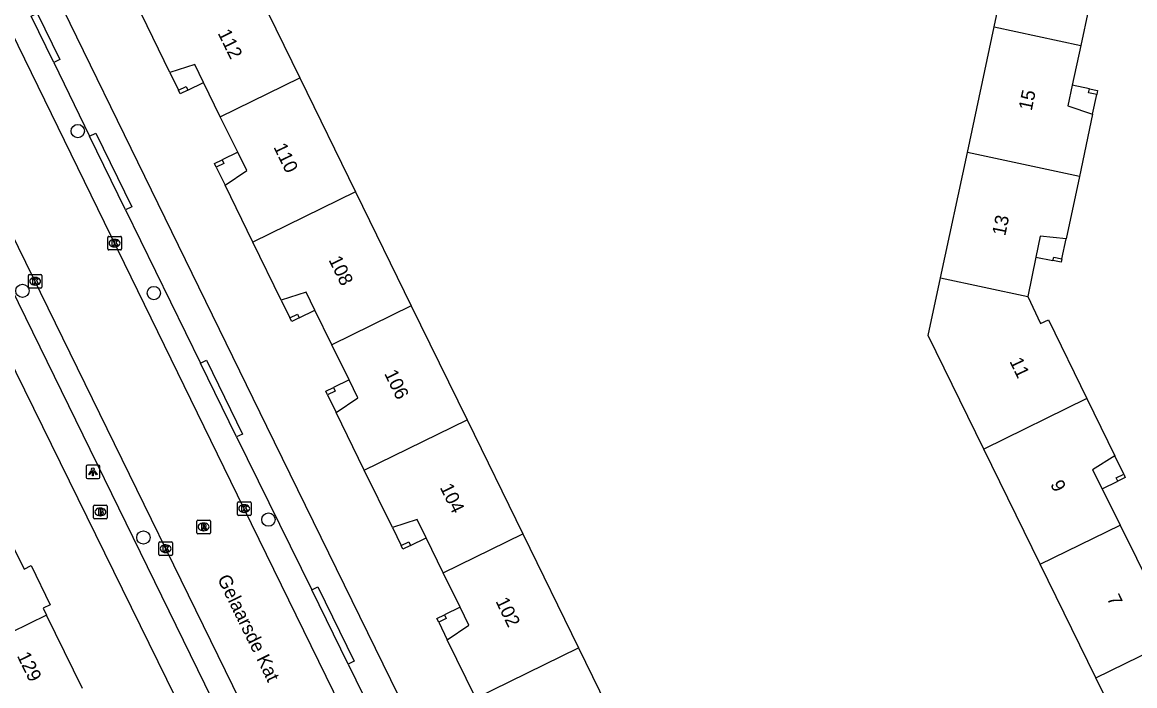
# Model space of a CAD drawing. Extents: x 160457 to 162082, y 388340 to 389736.
# Drawn here: x 161331.4 to 161413.1, y 388681.9 to 388730.6 of the extents above; entities that cross this region are included whole.
import ezdxf

# ---------------------------------------------------------------- set-up
doc = ezdxf.new("R2010")
doc.units = 0
for name, color, linetype in [('IMGEO_Boom', 7, 'Continuous'), ('IMGEO_Brandkraan', 7, 'Continuous'), ('IMGEO_Kolk', 7, 'Continuous'), ('IMGEO_Lichtpunt', 7, 'Continuous'), ('IMGEO_Openbare_ruimte_label', 7, 'Continuous'), ('IMGEO_Pand', 7, 'Continuous'), ('IMGEO_Pand_nummerreeks', 7, 'Continuous'), ('IMGEO_Pand_overbouw', 7, 'Continuous'), ('IMGEO_Rijbaan_lokaal_gesloten', 7, 'Continuous'), ('IMGEO_Rioolput', 7, 'Continuous'), ('IMGEO_Voetpad_open', 7, 'Continuous')]:
    doc.layers.add(name, color=color, linetype=linetype)

msp = doc.modelspace()

# ---------------------------------------------------------------- linework, layer by layer
at = {"layer": 'IMGEO_Boom'}
for centre in [(161335.491, 388722.654), (161331.422, 388710.916), (161341.08, 388710.758), (161349.497, 388694.11), (161340.309, 388692.797)]:
    msp.add_circle(centre, 0.489, dxfattribs=at)
at = {"layer": 'IMGEO_Brandkraan'}
for p, q in [((161336.654, 388694.248), (161336.654, 388695.1)), ((161336.729, 388695.174), (161337.581, 388695.174)), ((161337.142, 388694.954), (161337.167, 388694.954)), ((161337.655, 388695.1), (161337.655, 388694.248)), ((161337.581, 388694.174), (161336.729, 388694.174)), ((161337.165, 388694.394), (161337.14, 388694.394))]:
    msp.add_line(p, q, dxfattribs=at)
for points in [[(161336.654, 388694.248), (161336.654, 388695.1)], [(161336.729, 388695.174), (161337.581, 388695.174)], [(161337.002, 388694.874), (161337.002, 388694.474), (161337.215, 388694.474)], [(161337.233, 388694.874), (161337.002, 388694.874)], [(161337.655, 388695.1), (161337.655, 388694.248)], [(161337.581, 388694.174), (161336.729, 388694.174)], [(161337.181, 388694.793), (161337.127, 388694.793), (161337.127, 388694.717)], [(161337.127, 388694.717), (161337.18, 388694.717)], [(161337.189, 388694.641), (161337.127, 388694.641), (161337.127, 388694.56)], [(161337.127, 388694.56), (161337.189, 388694.56)]]:
    msp.add_lwpolyline(points, dxfattribs=at)
for centre, radius, start, end in [((161336.731, 388695.098), 0.0765, 91.55205, 178.44795), ((161336.731, 388695.098), 0.0765, 91.55205, 178.44795), ((161337.237, 388694.729), 0.145, 59.4692, 91.53667), ((161337.579, 388695.098), 0.0765, 1.55205, 88.44795), ((161337.579, 388695.098), 0.0765, 1.55205, 88.44795), ((161336.731, 388694.25), 0.0765, 181.55205, 268.44795), ((161336.731, 388694.25), 0.0765, 181.55205, 268.44795), ((161337.182, 388694.755), 0.0379, 267.82845, 90.93552), ((161337.19, 388694.6), 0.0404, 269.87594, 90.50774), ((161337.221, 388694.725), 0.251, 268.66757, 293.53466), ((161337.262, 388694.776), 0.0922, 285.51372, 58.15012), ((161337.267, 388694.584), 0.105, 301.31148, 78.98903), ((161337.579, 388694.25), 0.0765, 271.55205, 358.44795), ((161337.579, 388694.25), 0.0765, 271.55205, 358.44795)]:
    msp.add_arc(centre, radius, start, end, dxfattribs=at)
for centre, major_axis, ratio, start_param, end_param in [((161337.141, 388694.674), (-0.387, 0.002), 0.722429, 4.712389, 7.853982), ((161337.166, 388694.674), (-0.39, 0.002), 0.717154, 1.570796, 4.712389)]:
    msp.add_ellipse(centre, major_axis=major_axis, ratio=ratio, start_param=start_param, end_param=end_param, dxfattribs=at)
at = {"layer": 'IMGEO_Kolk'}
for p, q in [((161337.691, 388713.994), (161337.691, 388714.846)), ((161337.766, 388714.92), (161338.618, 388714.92)), ((161338.179, 388714.7), (161338.204, 388714.7)), ((161338.692, 388714.846), (161338.692, 388713.994)), ((161338.618, 388713.92), (161337.766, 388713.92)), ((161338.202, 388714.14), (161338.177, 388714.14)), ((161331.859, 388711.192), (161331.859, 388712.044)), ((161331.934, 388712.118), (161332.786, 388712.118)), ((161332.86, 388712.044), (161332.86, 388711.192)), ((161332.37, 388711.338), (161332.345, 388711.338)), ((161332.347, 388711.898), (161332.372, 388711.898)), ((161332.786, 388711.118), (161331.934, 388711.118)), ((161347.216, 388694.498), (161347.216, 388695.35)), ((161347.291, 388695.424), (161348.143, 388695.424)), ((161347.704, 388695.204), (161347.729, 388695.204)), ((161348.217, 388695.35), (161348.217, 388694.498)), ((161348.143, 388694.424), (161347.291, 388694.424)), ((161347.727, 388694.644), (161347.702, 388694.644)), ((161341.52, 388692.478), (161342.372, 388692.478)), ((161341.445, 388691.552), (161341.445, 388692.404)), ((161341.956, 388691.698), (161341.931, 388691.698)), ((161341.933, 388692.258), (161341.958, 388692.258)), ((161342.446, 388692.404), (161342.446, 388691.552)), ((161342.372, 388691.478), (161341.52, 388691.478))]:
    msp.add_line(p, q, dxfattribs=at)
for points in [[(161337.691, 388713.994), (161337.691, 388714.846)], [(161337.766, 388714.92), (161338.618, 388714.92)], [(161338.012, 388714.62), (161338.135, 388714.62), (161338.135, 388714.469), (161338.265, 388714.62), (161338.429, 388714.62), (161338.283, 388714.469), (161338.436, 388714.22), (161338.284, 388714.22), (161338.199, 388714.384), (161338.135, 388714.317), (161338.135, 388714.22), (161338.012, 388714.22), (161338.012, 388714.62)], [(161338.692, 388714.846), (161338.692, 388713.994)], [(161338.618, 388713.92), (161337.766, 388713.92)], [(161331.859, 388711.192), (161331.859, 388712.044)], [(161331.934, 388712.118), (161332.786, 388712.118)], [(161332.86, 388712.044), (161332.86, 388711.192)], [(161332.18, 388711.818), (161332.303, 388711.818), (161332.303, 388711.667), (161332.433, 388711.818), (161332.597, 388711.818), (161332.451, 388711.667), (161332.604, 388711.418), (161332.452, 388711.418), (161332.367, 388711.582), (161332.303, 388711.515), (161332.303, 388711.418), (161332.18, 388711.418), (161332.18, 388711.818)], [(161332.786, 388711.118), (161331.934, 388711.118)], [(161347.216, 388694.498), (161347.216, 388695.35)], [(161347.291, 388695.424), (161348.143, 388695.424)], [(161347.537, 388695.124), (161347.66, 388695.124), (161347.66, 388694.973), (161347.79, 388695.124), (161347.954, 388695.124), (161347.808, 388694.973), (161347.961, 388694.724), (161347.809, 388694.724), (161347.724, 388694.888), (161347.66, 388694.821), (161347.66, 388694.724), (161347.537, 388694.724), (161347.537, 388695.124)], [(161348.217, 388695.35), (161348.217, 388694.498)], [(161348.143, 388694.424), (161347.291, 388694.424)], [(161341.52, 388692.478), (161342.372, 388692.478)], [(161341.445, 388691.552), (161341.445, 388692.404)], [(161341.766, 388692.178), (161341.889, 388692.178), (161341.889, 388692.027), (161342.019, 388692.178), (161342.183, 388692.178), (161342.037, 388692.027), (161342.19, 388691.778), (161342.038, 388691.778), (161341.953, 388691.942), (161341.889, 388691.875), (161341.889, 388691.778), (161341.766, 388691.778), (161341.766, 388692.178)], [(161342.446, 388692.404), (161342.446, 388691.552)], [(161342.372, 388691.478), (161341.52, 388691.478)]]:
    msp.add_lwpolyline(points, dxfattribs=at)
for centre, start, end in [((161337.768, 388714.844), 91.55205, 178.44795), ((161337.768, 388714.844), 91.55205, 178.44795), ((161338.616, 388714.844), 1.55205, 88.44795), ((161338.616, 388714.844), 1.55205, 88.44795), ((161337.768, 388713.996), 181.55205, 268.44795), ((161337.768, 388713.996), 181.55205, 268.44795), ((161338.616, 388713.996), 271.55205, 358.44795), ((161338.616, 388713.996), 271.55205, 358.44795), ((161331.936, 388712.042), 91.55205, 178.44795), ((161331.936, 388712.042), 91.55205, 178.44795), ((161332.784, 388712.042), 1.55205, 88.44795), ((161332.784, 388712.042), 1.55205, 88.44795), ((161331.936, 388711.194), 181.55205, 268.44795), ((161331.936, 388711.194), 181.55205, 268.44795), ((161332.784, 388711.194), 271.55205, 358.44795), ((161332.784, 388711.194), 271.55205, 358.44795), ((161347.293, 388695.348), 91.55205, 178.44795), ((161347.293, 388695.348), 91.55205, 178.44795), ((161348.141, 388695.348), 1.55205, 88.44795), ((161348.141, 388695.348), 1.55205, 88.44795), ((161347.293, 388694.5), 181.55205, 268.44795), ((161347.293, 388694.5), 181.55205, 268.44795), ((161348.141, 388694.5), 271.55205, 358.44795), ((161348.141, 388694.5), 271.55205, 358.44795), ((161341.522, 388692.402), 91.55205, 178.44795), ((161341.522, 388692.402), 91.55205, 178.44795), ((161342.37, 388692.402), 1.55205, 88.44795), ((161342.37, 388692.402), 1.55205, 88.44795), ((161341.522, 388691.554), 181.55205, 268.44795), ((161341.522, 388691.554), 181.55205, 268.44795), ((161342.37, 388691.554), 271.55205, 358.44795), ((161342.37, 388691.554), 271.55205, 358.44795)]:
    msp.add_arc(centre, 0.0765, start, end, dxfattribs=at)
for centre, major_axis, ratio, start_param, end_param in [((161338.178, 388714.42), (-0.387, 0.002), 0.722429, 4.712389, 7.853982), ((161338.203, 388714.42), (-0.39, 0.002), 0.717154, 1.570796, 4.712389), ((161332.346, 388711.618), (-0.387, 0.002), 0.722429, 4.712389, 7.853982), ((161332.371, 388711.618), (-0.39, 0.002), 0.717154, 1.570796, 4.712389), ((161347.703, 388694.924), (-0.387, 0.002), 0.722429, 4.712389, 7.853982), ((161347.728, 388694.924), (-0.39, 0.002), 0.717154, 1.570796, 4.712389), ((161341.932, 388691.978), (-0.387, 0.002), 0.722429, 4.712389, 7.853982), ((161341.957, 388691.978), (-0.39, 0.002), 0.717154, 1.570796, 4.712389)]:
    msp.add_ellipse(centre, major_axis=major_axis, ratio=ratio, start_param=start_param, end_param=end_param, dxfattribs=at)
at = {"layer": 'IMGEO_Lichtpunt'}
for p, q in [((161336.106, 388698.024), (161336.106, 388697.217)), ((161336.106, 388698.024), (161336.106, 388697.217)), ((161337.008, 388698.119), (161336.2, 388698.119)), ((161337.008, 388698.119), (161336.2, 388698.119)), ((161337.102, 388697.217), (161337.102, 388698.024)), ((161337.102, 388697.217), (161337.102, 388698.024)), ((161336.2, 388697.123), (161337.008, 388697.123)), ((161336.2, 388697.123), (161337.008, 388697.123))]:
    msp.add_line(p, q, dxfattribs=at)
for points in [[(161336.48, 388697.688), (161336.519, 388697.66), (161336.331, 388697.398), (161336.293, 388697.425), (161336.48, 388697.688)], [(161336.582, 388697.64), (161336.629, 388697.64), (161336.629, 388697.318), (161336.582, 388697.318), (161336.582, 388697.64)], [(161336.692, 388697.66), (161336.73, 388697.687), (161336.917, 388697.425), (161336.878, 388697.397), (161336.692, 388697.66)]]:
    msp.add_lwpolyline(points, dxfattribs=at)
msp.add_circle((161336.605, 388697.822), 0.0994, dxfattribs=at)
for centre, start, end in [((161336.2, 388698.024), 90, 180), ((161336.2, 388698.024), 90, 180), ((161337.008, 388698.024), 0, 90), ((161337.008, 388698.024), 0, 90), ((161336.2, 388697.217), 180, 270), ((161336.2, 388697.217), 180, 270), ((161337.008, 388697.217), 270, 0), ((161337.008, 388697.217), 270, 360)]:
    msp.add_arc(centre, 0.0946, start, end, dxfattribs=at)
at = {"layer": 'IMGEO_Pand'}
for points in [[(161402.802, 388730.301), (161404.74, 388739.399)], [(161412.965, 388737.647), (161411.959, 388732.925), (161410.058, 388733.119), (161409.733, 388731.592), (161409.169, 388728.944)], [(161347.715, 388734.938), (161351.808, 388726.563)], [(161345.963, 388723.707), (161344.727, 388726.227), (161344.081, 388727.544), (161342.256, 388726.952), (161340.161, 388731.246)], [(161400.84, 388721.09), (161402.802, 388730.301)], [(161402.802, 388730.301), (161409.169, 388728.944)], [(161409.169, 388728.944), (161408.549, 388726.029), (161408.224, 388724.504), (161410.037, 388723.891), (161409.069, 388719.323)], [(161343.018, 388725.389), (161342.886, 388725.658), (161343.443, 388725.931), (161343.575, 388725.661), (161343.018, 388725.389)], [(161345.963, 388723.707), (161351.808, 388726.563)], [(161351.808, 388726.563), (161355.9, 388718.189)], [(161409.741, 388725.461), (161409.806, 388725.763), (161410.407, 388725.634), (161410.343, 388725.332), (161409.741, 388725.461)], [(161348.351, 388714.5), (161346.31, 388718.672), (161347.902, 388719.753), (161347.241, 388721.1), (161345.963, 388723.707)], [(161398.876, 388711.875), (161400.84, 388721.09)], [(161409.069, 388719.323), (161400.84, 388721.09)], [(161345.664, 388719.993), (161345.532, 388720.262), (161346.089, 388720.535), (161346.221, 388720.265), (161345.664, 388719.993)], [(161409.069, 388719.323), (161408.098, 388714.738), (161406.198, 388714.932), (161405.881, 388713.403), (161405.28, 388710.5)], [(161355.9, 388718.189), (161348.351, 388714.5)], [(161355.9, 388718.189), (161359.993, 388709.814)], [(161354.158, 388706.963), (161352.917, 388709.497), (161352.267, 388710.826), (161350.438, 388710.234), (161348.351, 388714.5)], [(161407.181, 388713.401), (161407.787, 388713.272), (161407.732, 388713.012), (161407.126, 388713.14), (161407.181, 388713.401)], [(161402.054, 388699.295), (161397.972, 388707.631), (161398.876, 388711.875)], [(161398.876, 388711.875), (161405.28, 388710.5)], [(161405.28, 388710.5), (161406.224, 388708.525), (161406.796, 388708.798), (161409.62, 388703.004)], [(161359.993, 388709.814), (161354.158, 388706.963)], [(161359.993, 388709.814), (161364.085, 388701.44)], [(161351.207, 388708.66), (161351.075, 388708.929), (161351.632, 388709.202), (161351.764, 388708.932), (161351.207, 388708.66)], [(161356.54, 388697.753), (161354.474, 388701.981), (161356.067, 388703.061), (161355.425, 388704.374), (161354.158, 388706.963)], [(161353.846, 388703.268), (161353.714, 388703.537), (161354.271, 388703.81), (161354.403, 388703.54), (161353.846, 388703.268)], [(161409.62, 388703.004), (161402.054, 388699.295)], [(161409.62, 388703.004), (161411.671, 388698.795), (161410.044, 388697.775), (161410.736, 388696.378), (161412.061, 388693.705)], [(161356.54, 388697.753), (161364.085, 388701.44)], [(161364.085, 388701.44), (161368.178, 388693.065)], [(161406.191, 388690.849), (161402.054, 388699.295)], [(161362.335, 388690.21), (161361.08, 388692.774), (161360.416, 388694.131), (161358.599, 388693.541), (161356.54, 388697.753)], [(161412.328, 388697.448), (161412.444, 388697.209), (161411.887, 388696.938), (161411.77, 388697.177), (161412.328, 388697.448)], [(161406.191, 388690.849), (161412.061, 388693.705)], [(161412.061, 388693.705), (161413.266, 388691.273), (161413.959, 388689.874), (161415.753, 388690.499), (161417.855, 388686.181)], [(161330.554, 388692.501), (161331.543, 388690.478), (161332.072, 388690.736), (161333.474, 388687.853), (161332.951, 388687.597), (161333.193, 388687.102)], [(161359.937, 388692.214), (161359.38, 388691.942), (161359.248, 388692.211), (161359.805, 388692.484), (161359.937, 388692.214)], [(161362.335, 388690.21), (161368.178, 388693.065)], [(161368.178, 388693.065), (161372.27, 388684.691)], [(161410.282, 388682.496), (161406.191, 388690.849)], [(161364.73, 388681.007), (161362.638, 388685.284), (161364.22, 388686.358), (161363.576, 388687.674), (161362.335, 388690.21)], [(161333.193, 388687.102), (161325.377, 388683.282)], [(161335.831, 388681.703), (161333.193, 388687.102)], [(161362.565, 388686.845), (161362.008, 388686.573), (161361.876, 388686.842), (161362.433, 388687.115), (161362.565, 388686.845)], [(161410.282, 388682.496), (161417.855, 388686.181)], [(161364.73, 388681.007), (161372.27, 388684.691)], [(161372.27, 388684.691), (161376.363, 388676.316)], [(161414.372, 388674.145), (161410.282, 388682.496)]]:
    msp.add_lwpolyline(points, dxfattribs=at)
at = {"layer": 'IMGEO_Pand_overbouw'}
for points in [[(161343.575, 388725.661), (161344.727, 388726.227), (161344.081, 388727.544), (161342.256, 388726.952), (161342.886, 388725.658), (161343.443, 388725.931)], [(161409.806, 388725.763), (161408.549, 388726.029), (161408.224, 388724.504), (161410.037, 388723.891), (161410.343, 388725.332), (161409.741, 388725.461)], [(161345.664, 388719.993), (161346.31, 388718.672), (161347.902, 388719.753), (161347.241, 388721.1), (161346.089, 388720.535), (161346.221, 388720.265)], [(161407.787, 388713.272), (161408.098, 388714.738), (161406.198, 388714.932), (161405.881, 388713.403), (161407.126, 388713.14), (161407.181, 388713.401)], [(161351.764, 388708.932), (161352.917, 388709.497), (161352.267, 388710.826), (161350.438, 388710.234), (161351.075, 388708.929), (161351.632, 388709.202)], [(161354.271, 388703.81), (161354.403, 388703.54), (161353.846, 388703.268), (161354.474, 388701.981), (161356.067, 388703.061), (161355.425, 388704.374)], [(161411.887, 388696.938), (161411.77, 388697.177), (161412.328, 388697.448), (161411.671, 388698.795), (161410.044, 388697.775), (161410.736, 388696.378)], [(161359.937, 388692.214), (161361.08, 388692.774), (161360.416, 388694.131), (161358.599, 388693.541), (161359.248, 388692.211), (161359.805, 388692.484)], [(161362.433, 388687.115), (161362.565, 388686.845), (161362.008, 388686.573), (161362.638, 388685.284), (161364.22, 388686.358), (161363.576, 388687.674)]]:
    msp.add_lwpolyline(points, close=True, dxfattribs=at)
at = {"layer": 'IMGEO_Rijbaan_lokaal_gesloten'}
for points in [[(161377.259, 388634.464), (161347.708, 388694.91), (161320.828, 388750), (161320.031, 388751.634)], [(161314.253, 388748.608), (161368.593, 388637.471)]]:
    msp.add_lwpolyline(points, dxfattribs=at)
at = {"layer": 'IMGEO_Rioolput'}
for p, q in [((161344.307, 388694.078), (161345.159, 388694.078)), ((161344.232, 388693.152), (161344.232, 388694.004)), ((161344.743, 388693.298), (161344.718, 388693.298)), ((161344.72, 388693.858), (161344.745, 388693.858)), ((161345.233, 388694.004), (161345.233, 388693.152)), ((161345.159, 388693.078), (161344.307, 388693.078))]:
    msp.add_line(p, q, dxfattribs=at)
for points in [[(161344.307, 388694.078), (161345.159, 388694.078)], [(161344.232, 388693.152), (161344.232, 388694.004)], [(161344.821, 388693.776), (161344.569, 388693.778), (161344.569, 388693.378)], [(161344.569, 388693.378), (161344.693, 388693.378), (161344.693, 388693.54), (161344.704, 388693.54)], [(161344.747, 388693.697), (161344.693, 388693.697), (161344.693, 388693.616)], [(161344.693, 388693.616), (161344.745, 388693.616)], [(161344.751, 388693.511), (161344.822, 388693.378), (161344.962, 388693.378), (161344.897, 388693.504)], [(161345.233, 388694.004), (161345.233, 388693.152)], [(161345.159, 388693.078), (161344.307, 388693.078)]]:
    msp.add_lwpolyline(points, dxfattribs=at)
for centre, radius, start, end in [((161344.309, 388694.002), 0.0765, 91.55205, 178.44795), ((161344.309, 388694.002), 0.0765, 91.55205, 178.44795), ((161345.157, 388694.002), 0.0765, 1.55205, 88.44795), ((161345.157, 388694.002), 0.0765, 1.55205, 88.44795), ((161344.703, 388693.487), 0.0533, 26.02933, 88.69889), ((161344.729, 388693.805), 0.19, 274.7715, 282.96867), ((161344.753, 388693.601), 0.0964, 77.00612, 93.18647), ((161344.767, 388693.658), 0.0378, 276.66336, 79.67722), ((161344.82, 388693.666), 0.109, 350.36119, 89.41601), ((161344.818, 388693.666), 0.112, 277.58423, 350.98172), ((161344.802, 388693.451), 0.108, 29.51342, 73.79051), ((161344.309, 388693.154), 0.0765, 181.55205, 268.44795), ((161344.309, 388693.154), 0.0765, 181.55205, 268.44795), ((161345.157, 388693.154), 0.0765, 271.55205, 358.44795), ((161345.157, 388693.154), 0.0765, 271.55205, 358.44795)]:
    msp.add_arc(centre, radius, start, end, dxfattribs=at)
for centre, major_axis, ratio, start_param, end_param in [((161344.719, 388693.578), (-0.387, 0.002), 0.722429, 4.712389, 7.853982), ((161344.744, 388693.578), (-0.39, 0.002), 0.717154, 1.570796, 4.712389)]:
    msp.add_ellipse(centre, major_axis=major_axis, ratio=ratio, start_param=start_param, end_param=end_param, dxfattribs=at)
at = {"layer": 'IMGEO_Voetpad_open'}
for points in [[(161380.722, 388636.922), (161349.391, 388700.948), (161325.421, 388750), (161323.679, 388753.565)], [(161365.902, 388638.878), (161313.725, 388745.638)], [(161332.061, 388731.093), (161332.504, 388731.311), (161334.17, 388727.922), (161333.722, 388727.702)], [(161333.722, 388727.702), (161332.061, 388731.093)], [(161333.722, 388727.702), (161336.364, 388722.282)], [(161319.829, 388727.536), (161357.021, 388651.805)], [(161336.364, 388722.282), (161336.821, 388722.504), (161339.456, 388717.079), (161339.007, 388716.861)], [(161339.007, 388716.861), (161336.364, 388722.282)], [(161339.007, 388716.861), (161344.499, 388705.609)], [(161344.499, 388705.609), (161344.959, 388705.832), (161347.597, 388700.401), (161347.148, 388700.183)], [(161347.148, 388700.183), (161344.499, 388705.609)], [(161347.148, 388700.183), (161352.683, 388688.955)], [(161352.683, 388688.955), (161353.132, 388689.173), (161355.787, 388683.719), (161355.346, 388683.505)], [(161355.346, 388683.505), (161352.683, 388688.955)], [(161355.346, 388683.505), (161360.877, 388672.185)]]:
    msp.add_lwpolyline(points, dxfattribs=at)

# ---------------------------------------------------------------- texts
at = {"layer": 'IMGEO_Openbare_ruimte_label'}
msp.add_text('Gelaarsde Kat', height=1, rotation=296.05235, dxfattribs=at).set_placement((161345.716, 388689.782))
at = {"layer": 'IMGEO_Pand_nummerreeks'}
for s, rotation, p in [('112', 296.05876, (161345.752, 388729.852)), ('15', 77.98919, (161405.561, 388724.101)), ('110', 296.05876, (161349.844, 388721.484)), ('13', 78.29781, (161403.619, 388714.904)), ('108', 296.05876, (161353.893, 388713.203)), ('11', 295.54662, (161403.916, 388705.747)), ('106', 296.05876, (161357.98, 388704.845)), ('104', 296.05876, (161362.069, 388696.483)), ('9', 296.36029, (161406.907, 388696.718)), ('102', 296.05876, (161366.157, 388688.122)), ('7', 296.35715, (161411.064, 388688.328)), ('129', 296.04389, (161331.003, 388684.11))]:
    msp.add_text(s, height=1, rotation=rotation, dxfattribs=at).set_placement(p)

doc.saveas('drawing.dxf')
